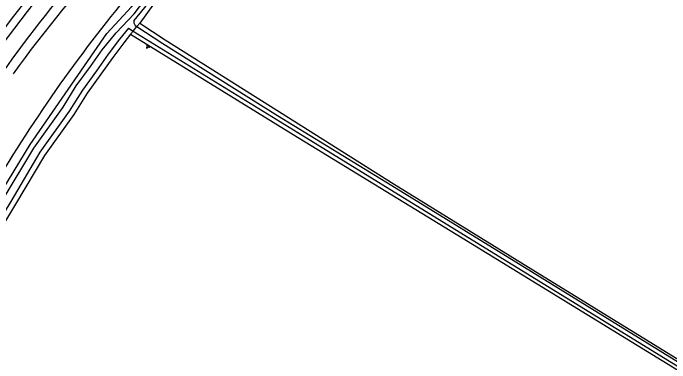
# Model space of a CAD drawing. Extents: x 124000 to 128010, y 398999 to 403000.
# Drawn here: x 124839.6 to 124990.8, y 402736.4 to 402816.9 of the extents above; entities that cross this region are included whole.
import ezdxf

# ---------------------------------------------------------------- set-up
doc = ezdxf.new("R2010")
doc.units = 0
for name, color, linetype in [('gg-knt-BGT kruinlijn', 7, 'Continuous'), ('gg-knt-bovenkant onderkant talud', 7, 'Continuous'), ('gg-knt-verharding', 7, 'Continuous'), ('gg-kntw-bovenkant insteek waterloop', 7, 'Continuous'), ('gg-kntw-waterlijn', 7, 'Continuous'), ('gt-grn-vlakafsluiter', 7, 'Continuous'), ('gt-symb-groenvak', 7, 'Continuous')]:
    doc.layers.add(name, color=color, linetype=linetype)

# ---------------------------------------------------------------- blocks, each defined once
blk = doc.blocks.new('gt0-GRVAK')
at = {"layer": 'gt-symb-groenvak'}
for p, q in [((-0.11, 0.19), (-0.23, 0.24)), ((-0.18, 0.15), (0.09, 0.15)), ((-0.09, 0.21), (-0.16, 0.32)), ((-0.05, 0.21), (-0.05, 0.39)), ((0, 0.21), (0.06, 0.32)), ((0.01, 0.19), (0.13, 0.24)), ((0.26, -0.05), (0.2, 0.06)), ((0.3, -0.05), (0.3, 0.13)), ((0.35, -0.05), (0.41, 0.06)), ((-0.25, -0.23), (-0.36, -0.18)), ((-0.32, -0.26), (-0.05, -0.26)), ((-0.23, -0.21), (-0.29, -0.1)), ((-0.18, -0.2), (-0.18, -0.02)), ((-0.14, -0.21), (-0.07, -0.1)), ((-0.12, -0.23), (0, -0.18)), ((0.24, -0.07), (0.12, -0.02)), ((0.17, -0.11), (0.44, -0.11)), ((0.37, -0.07), (0.49, -0.02))]:
    blk.add_line(p, q, dxfattribs=at)

msp = doc.modelspace()

# ---------------------------------------------------------------- linework, layer by layer
at = {"layer": 'gg-knt-BGT kruinlijn'}
msp.add_arc((125035.12, 402664.08), 239.8, 126.6755, 144.6303, dxfattribs=at)
at = {"layer": 'gg-knt-bovenkant onderkant talud'}
msp.add_arc((125139.83, 402595.45), 354.73, 140.0968, 149.2753, dxfattribs=at)
at = {"layer": 'gg-knt-verharding'}
for centre, radius, start, end in [((125037.89, 402664.23), 249.74, 117.0161, 143.5612), ((125041.39, 402660.95), 252.72, 128.158, 145.6194), ((125041.81, 402660.95), 249.25, 131.01, 146.1733)]:
    msp.add_arc(centre, radius, start, end, dxfattribs=at)
at = {"layer": 'gg-kntw-bovenkant insteek waterloop'}
for points in [[(124833.41, 402770.21), (124843.52, 402786.67), (124851.56, 402798.34), (124861.14, 402812.18), (124866.85, 402818.35), (124868.73, 402820.9), (124875.22, 402828.22), (124884.6, 402837.69), (124893.73, 402846.04), (124901.71, 402852.15), (124909.51, 402857.9), (124917.96, 402863.23), (124926.72, 402867.7), (124934.42, 402871.18), (124941.66, 402874.93), (124948.26, 402878.51), (124954.06, 402881.98), (124956.84, 402884.04), (124962.5, 402887.36), (124972.83, 402891.91), (124981.84, 402895.03), (124999.84, 402899.59)], [(124959.63, 402880.32), (124955.8, 402877.54), (124945.08, 402872.64), (124933.97, 402867.09), (124922.59, 402861.66), (124906.32, 402851.61), (124900.23, 402846.91), (124887.14, 402835.27), (124880.12, 402828.32), (124871.92, 402818.93), (124868.75, 402814.57)], [(124868.75, 402814.57), (124874.57, 402810.73), (124900.96, 402794.13), (124927.35, 402777.52), (124959.3, 402757.81), (125011.62, 402725.53), (125055.81, 402698.48), (125091.26, 402676.85), (125139.81, 402646.95), (125161.51, 402633.46), (125174.01, 402625.79), (125185.62, 402618.66), (125187.95, 402618.23), (125195.37, 402619.06)], [(124866.59, 402812.03), (124865.11, 402810.07), (124862.54, 402806.7), (124859.81, 402802.82), (124856.6, 402798.44), (124853.56, 402793.57), (124846.82, 402784.13), (124840.12, 402772.88), (124834.38, 402763.47), (124830.23, 402756.58), (124828.31, 402753.55), (124827.68, 402752.21)], [(124866.59, 402812.03), (124904.11, 402788.97), (124943, 402765.18), (125049.03, 402700.16), (125174.84, 402622.61), (125185.2, 402616.44), (125187.6, 402616.22), (125195.66, 402616.78)]]:
    msp.add_lwpolyline(points, dxfattribs=at)
at = {"layer": 'gg-kntw-waterlijn'}
for p, q in [((124866.16, 402813.43), (124867.22, 402812.77)), ((124867.71, 402814.05), (124868.09, 402813.8))]:
    msp.add_line(p, q, dxfattribs=at)
for points in [[(124959.23, 402881.8), (124955.29, 402878.96), (124922.11, 402862.54), (124905.75, 402852.43), (124899.6, 402847.68), (124886.11, 402836.36), (124879.37, 402829.35), (124871.62, 402820.44), (124867.37, 402815.22), (124867.37, 402814.62), (124867.71, 402814.05)], [(124837.55, 402774.43), (124844.31, 402785.78), (124851.07, 402795.23), (124854.11, 402800.12), (124857.37, 402804.57), (124860.12, 402808.47), (124863.33, 402812.38), (124867.42, 402816.74), (124871.12, 402821.6)], [(124866.16, 402813.43), (124864.1, 402810.89), (124861.49, 402807.47), (124858.75, 402803.58), (124855.52, 402799.17), (124852.48, 402794.29), (124845.73, 402784.85), (124839.01, 402773.55), (124833.26, 402764.14), (124829.12, 402757.26), (124827.17, 402754.36), (124826.09, 402752.49), (124825.86, 402751.8), (124826.01, 402751.1)], [(124867.22, 402812.77), (124905.12, 402789.4), (124943.3, 402765.95), (125060.89, 402693.62), (125178.59, 402621.31), (125185.46, 402617.09), (125187.73, 402616.85), (125193.54, 402617.5), (125196.41, 402617.81), (125196.97, 402618.11)], [(124868.09, 402813.8), (124874.03, 402809.89), (124900.43, 402793.28), (124926.82, 402777.2), (124958.95, 402757.41), (125011.23, 402725.15), (125055.29, 402698.01), (125090.88, 402676.18), (125139.29, 402646.1), (125158.56, 402634.46), (125172.66, 402625.82), (125185.56, 402618.03), (125187.9, 402617.57), (125195.75, 402618.43), (125196.14, 402618.92)]]:
    msp.add_lwpolyline(points, dxfattribs=at)
at = {"layer": 'gt-grn-vlakafsluiter'}
for p, q in [((124868.09, 402813.8), (124868.75, 402814.57)), ((124866.59, 402812.03), (124867.22, 402812.77)), ((124867.22, 402812.77), (124868.09, 402813.8))]:
    msp.add_line(p, q, dxfattribs=at)

# ---------------------------------------------------------------- block references
at = {"layer": 'gt-symb-groenvak'}
msp.add_blockref('gt0-GRVAK', (124870.57, 402809.18), dxfattribs=at)

doc.saveas('drawing.dxf')
